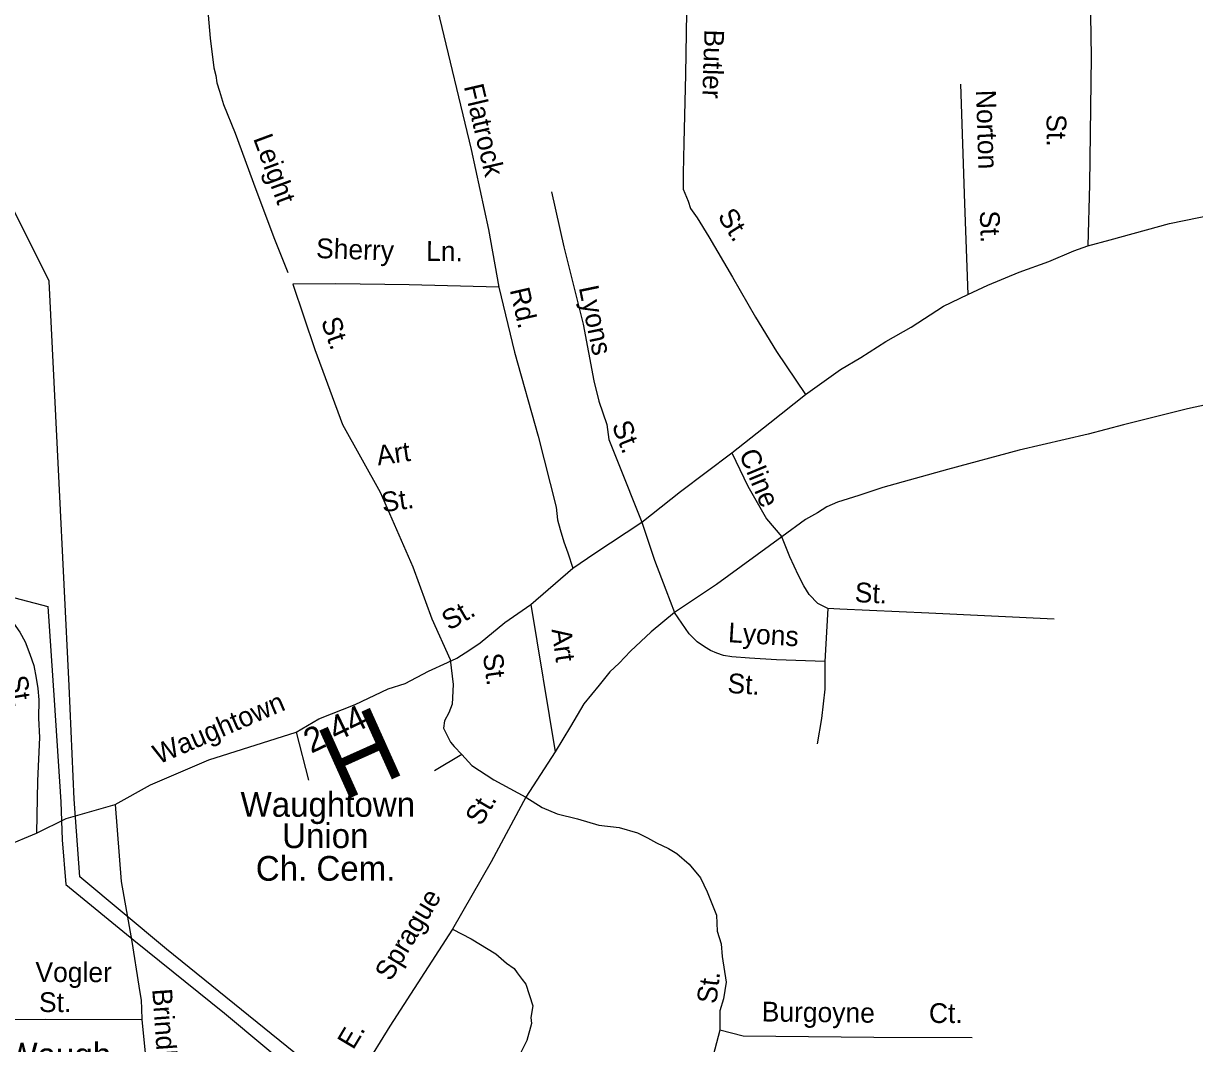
# Model space of a CAD drawing. Extents: x 1551653 to 1702041, y 811336 to 920032.
# Drawn here: x 1644240 to 1648127, y 845509 to 848895 of the extents above; entities that cross this region are included whole.
import ezdxf

# ---------------------------------------------------------------- set-up
doc = ezdxf.new("R2010")
doc.units = 0
for name, color, linetype in [('Old_Level_10', 7, 'Continuous'), ('Old_Level_11', 7, 'Continuous'), ('Old_Level_17', 7, 'Continuous'), ('Old_Level_22', 7, 'Continuous'), ('Old_Level_32', 7, 'Continuous'), ('Old_Level_35', 7, 'Continuous'), ('Old_Level_56', 7, 'Continuous')]:
    doc.layers.add(name, color=color, linetype=linetype)

msp = doc.modelspace()

# ---------------------------------------------------------------- linework, layer by layer
at = {"layer": 'Old_Level_32'}
msp.add_lwpolyline([(1644182.979, 846165.214), (1644283.49, 846207.596), (1644382.325, 846256.015), (1644544.467, 846303.058), (1644661.934, 846367.399), (1644855.123, 846450.319), (1645145.231, 846542.341), (1645220.837, 846587.335), (1645341.399, 846634.374), (1645450.377, 846685.879), (1645506.916, 846703.909), (1645584.565, 846744.812), (1645647.912, 846773.445), (1645678.563, 846787.761), (1645721.191, 846815.859), (1645755.486, 846839.376), (1645837.949, 846906.38), (1645924.451, 846966.724), (1646063.402, 847087.389), (1646136.966, 847136.472), (1646292.336, 847239.062), (1646420.612, 847340.86), (1646590.908, 847469.214), (1646717.07, 847568.884), (1646835.587, 847662.962), (1646951.89, 847746.239), (1647018.931, 847785.901), (1647101.915, 847839.225), (1647186.321, 847886.538), (1647293.898, 847957.003), (1647374.619, 847995.191), (1647440.892, 848026.661), (1647545.222, 848069.764), (1647643.388, 848104.791), (1647726.738, 848139.89), (1647772.85, 848156.833), (1647847.082, 848176.134), (1648043.706, 848230.589), (1648243.96, 848271.493)], dxfattribs=at)
at = {"layer": 'Old_Level_35'}
for p, q in [((1645924.451, 846966.724), (1646004.822, 846477.794)), ((1646910.224, 846953.461), (1646899.446, 846777.585)), ((1645145.231, 846542.341), (1645186.1, 846382.819)), ((1645694.941, 846468.878), (1645604.186, 846414.292)), ((1646004.822, 846477.794), (1645906.965, 846326.799)), ((1645663.847, 845889.167), (1645456.059, 845567.253))]:
    msp.add_line(p, q, dxfattribs=at)
for points in [[(1646440.821, 849622.974), (1646442.1, 849544.518), (1646440.872, 849469.748), (1646442.41, 849426.646), (1646442.41, 849361.991), (1646443.948, 849312.731), (1646442.071, 849236.58), (1646442.927, 849160.524), (1646442.398, 849048.721), (1646440.86, 848931.728), (1646437.785, 848725.45), (1646431.658, 848498.757), (1646430.121, 848397.158), (1646430.121, 848344.819), (1646446.02, 848305.108), (1646453.734, 848280.941), (1646476.498, 848249.094), (1646515.448, 848186.469), (1646593.149, 848052.337), (1646669.93, 847919.542), (1646739.14, 847805.628), (1646835.587, 847662.962)], [(1647704.199, 849356.615), (1647768.394, 849203.969), (1647778.012, 849130.172), (1647784.425, 848783.65), (1647778.012, 848360.121), (1647772.85, 848156.833)], [(1645323.982, 849200.695), (1645397.806, 849205.312), (1645474.707, 849222.246), (1645494.701, 849231.482), (1645513.156, 849236.101), (1645541.147, 849233.973), (1645552.863, 849219.728), (1645563.911, 849165.289), (1645614.665, 848940.539), (1645725.701, 848476.16), (1645783.352, 848211.249), (1645818.17, 848019.527)], [(1644828.094, 849207.181), (1644841.048, 849063.69), (1644859.972, 848846.308), (1644872.383, 848748.001), (1644878.056, 848721.873), (1644881.573, 848697.988), (1644891.205, 848669.776), (1644904.513, 848625.485), (1644942.81, 848530.856), (1645011.848, 848343.753), (1645073.131, 848178.819), (1645117.307, 848068.065)], [(1647350.781, 848693.247), (1647363.349, 848297.382), (1647374.619, 847995.191)], [(1645993.233, 848336.123), (1646033.222, 848152.936), (1646097.792, 847896.451), (1646132.704, 847709.133), (1646149.725, 847640.75), (1646176.23, 847563.944), (1646183.413, 847514.456), (1646212.156, 847442.035), (1646292.336, 847239.062)], [(1645818.17, 848019.527), (1645520.461, 848027.216), (1645276.532, 848031.061), (1645134.401, 848029.139)], [(1645134.401, 848029.139), (1645207.169, 847812.701), (1645298.954, 847563.305), (1645424.41, 847339.321), (1645532.628, 847091.859), (1645595.948, 846918.88), (1645656.814, 846783.742)], [(1645818.17, 848019.527), (1645870.028, 847804.215), (1645948.972, 847525.053), (1646008.23, 847289.859), (1646012.209, 847247.501), (1646021.759, 847215.29), (1646033.276, 847174.071), (1646046.747, 847137.778), (1646063.402, 847087.389)], [(1648451.123, 847691.397), (1648103.894, 847616.155), (1647891.576, 847563.044), (1647774.359, 847532.062), (1647545.455, 847478.065), (1647306.597, 847413.889), (1647092.067, 847354.138), (1647012.447, 847327.582), (1646941.675, 847305.452), (1646906.288, 847289.961), (1646875.326, 847270.045), (1646835.516, 847247.915), (1646756.782, 847190.377)], [(1646590.908, 847469.214), (1646643.988, 847358.564), (1646705.914, 847250.128), (1646756.782, 847190.377)], [(1646292.336, 847239.062), (1646334.357, 847112.922), (1646371.955, 847015.551), (1646400.707, 846940.309)], [(1646756.782, 847190.377), (1646540.041, 847033.255), (1646400.707, 846940.309)], [(1646910.224, 846953.461), (1646876.539, 846969.954), (1646847.46, 847000.06), (1646829.766, 847028.829), (1646812.074, 847062.024), (1646783.322, 847123.987), (1646756.782, 847190.377)], [(1643764.724, 847169.48), (1643906.161, 847097.535), (1643983.566, 847056.341), (1644048.927, 847023.198), (1644108.294, 846990.373), (1644132.319, 846976.047), (1644171.528, 846941.263), (1644207.004, 846904.724), (1644228.402, 846874.475), (1644245.954, 846842.099), (1644261.144, 846801.768), (1644274.576, 846763.678), (1644281.925, 846721.506), (1644287.434, 846687.375), (1644290.669, 846649.488), (1644289.848, 846589.472), (1644292.749, 846525.381), (1644286.423, 846381.431), (1644283.49, 846207.596)], [(1646400.707, 846940.309), (1646323.299, 846876.132), (1646254.738, 846811.956), (1646217.14, 846772.122), (1646186.177, 846743.353), (1646150.79, 846699.093), (1646099.923, 846637.129), (1646055.69, 846561.888), (1646004.822, 846477.794)], [(1646899.446, 846777.585), (1646739.456, 846782.237), (1646649.719, 846787.661), (1646591.786, 846792.441), (1646563.863, 846797.011), (1646542.019, 846805.259), (1646520.179, 846813.707), (1646500.418, 846825.915), (1646476.74, 846842.405), (1646449.363, 846869.494), (1646400.707, 846940.309)], [(1647661.289, 846917.391), (1647245.686, 846938.041), (1646950.191, 846950.849), (1646910.224, 846953.461)], [(1645656.814, 846783.742), (1645666.418, 846701.079), (1645662.577, 846635.716), (1645651.668, 846606.559), (1645637.607, 846579.967), (1645634.549, 846555.99), (1645647.953, 846529.666), (1645657.746, 846509.456), (1645669.462, 846495.21), (1645694.941, 846468.878)], [(1646899.446, 846777.585), (1646899.778, 846685.528), (1646888.387, 846587.707), (1646874.876, 846503.937)], [(1645694.941, 846468.878), (1645728.26, 846431.679), (1645800.817, 846384.618), (1645906.965, 846326.799)], [(1644544.467, 846303.058), (1644564.779, 846046.999), (1644599.566, 845848.388), (1644623.165, 845700.028), (1644630.396, 845652.056), (1644631.865, 845626.013), (1644633.296, 845587.962)], [(1645906.965, 846326.799), (1645792.774, 846111.975), (1645663.847, 845889.167)], [(1645906.965, 846326.799), (1645961.413, 846292.498), (1646011.016, 846271.681), (1646078.697, 846254.682), (1646150.301, 846233.415), (1646216.801, 846225.839), (1646278.487, 846208.779), (1646311.725, 846191.662), (1646341.407, 846175.248), (1646381.271, 846156.032), (1646409.231, 846139.397), (1646449.797, 846104.937), (1646487.751, 846058.87), (1646509.017, 846012.414), (1646539.82, 845935.515), (1646542.875, 845882.013), (1646555.528, 845839.915), (1646559.347, 845797.872), (1646572.394, 845713.169), (1646563.454, 845657.322), (1646551.708, 845618.233), (1646551.708, 845553.258)], [(1645663.847, 845889.167), (1645726.553, 845856.23), (1645807.796, 845806.955), (1645843.311, 845776.071), (1645868.361, 845758.151), (1645878.259, 845743.344), (1645895.624, 845721.583), (1645907.046, 845706.3), (1645930.675, 845633.87), (1645924.104, 845595.983), (1645925.981, 845576.233), (1645910.704, 845518.901), (1645877.175, 845452.891)], [(1644633.296, 845587.962), (1644311.548, 845589.097), (1644091.581, 845586.561)], [(1644633.296, 845587.962), (1644645.458, 845467.65), (1644658.368, 845285.492), (1644665.966, 845137.457), (1644672.128, 845017.267)], [(1645456.059, 845567.253), (1645368.723, 845424.724), (1645317.665, 845352.115), (1645281.386, 845317.154), (1645261.927, 845303.063), (1645217.835, 845264.521), (1645181.257, 845227.04), (1645132.76, 845194.009), (1645086.261, 845160.735), (1645031.599, 845129.629), (1644969.135, 845098.481), (1644910.795, 845073.451), (1644872.662, 845058.018), (1644806.284, 845041.155), (1644744.188, 845028.209), (1644672.128, 845017.267)], [(1646551.708, 845553.258), (1646528.792, 845469.172), (1646514.157, 845388.949), (1646491.47, 845227.079), (1646470.531, 845053.411), (1646472.145, 844907.365)], [(1647388.73, 845527.781), (1647062.983, 845528.995), (1646629.253, 845534.005), (1646551.708, 845553.258)]]:
    msp.add_lwpolyline(points, dxfattribs=at)
at = {"layer": 'Old_Level_56'}
for points in [[(1645288.19, 845358.94), (1644714.3, 845822.443), (1644427.614, 846062.193), (1644408.848, 846320.312), (1644391.679, 846696.663), (1644358.313, 847369.1), (1644324.914, 848039.738), (1644159.33, 848369.879)], [(1644121.342, 847012.122), (1644320.577, 846959.448), (1644342.489, 846649.236), (1644364.235, 846311.011), (1644368.674, 846184.857), (1644380.675, 846036.734), (1644606.239, 845851.852), (1644906.888, 845610.019), (1645168.009, 845392.601), (1645413.294, 845193.313), (1645690.22, 844965.768), (1646123.185, 844598.18), (1646287.269, 844460.172), (1646443.43, 844326.13)]]:
    msp.add_lwpolyline(points, dxfattribs=at)

# ---------------------------------------------------------------- texts
at = {"layer": 'Old_Level_10'}
for s, rotation, p in [('Butler', 268.200169, (1646500.501, 848875.462)), ('Flatrock', 283.172003, (1645701.408, 848686.126)), ('Norton', 271.818553, (1647401.665, 848673.321)), ('St.', 270.498894, (1647635.751, 848593.074)), ('Leight', 290.253442, (1645001.736, 848513.312)), ('St.', 302.183283, (1646542.139, 848255.464)), ('St.', 272.135753, (1647414.034, 848272.506)), ('Sherry', 358.07485, (1645210.463, 848116.402)), ('Ln.', 359.427033, (1645576.269, 848106.729)), ('Rd.', 282.830836, (1645853.83, 848010.72)), ('Lyons', 281.770681, (1646082.939, 848018.253)), ('St.', 289.386881, (1645226.64, 847907.408)), ('St.', 291.647744, (1646191.774, 847561.532)), ('Art', 8.13615, (1645416.739, 847427.567)), ('Cline', 292.645258, (1646614.041, 847466.711)), ('St.', 8.13615, (1645432.781, 847272.11)), ('St.', 357.155553, (1646998.097, 846974.611)), ('Art', 277.924733, (1645992.734, 846883.597)), ('Lyons', 356.541575, (1646577.489, 846841.381)), ('St.', 277.924733, (1645764.656, 846800.4)), ('St.', 279.803967, (1644186.961, 846725.316)), ('St.', 356.541575, (1646575.44, 846672.945)), ('St.', 59.323278, (1645758.714, 846228.188)), ('Sprague', 58.933606, (1645458.381, 845712.693)), ('Vogler', 359.797853, (1644279.786, 845713.73)), ('St.', 83.125303, (1646539.89, 845639.125)), ('St.', 359.797853, (1644291.418, 845613.844)), ('Brindle', 274.053933, (1644667.379, 845689.509)), ('Burgoyne', 359.338231, (1646690.193, 845582.532)), ('Ct.', 359.786486, (1647245.332, 845577.53)), ('E.', 59.183972, (1645334.502, 845485.88))]:
    msp.add_text(s, height=65.6167, rotation=rotation, dxfattribs=at).set_placement(p)
at = {"layer": 'Old_Level_11'}
msp.add_text('St.', height=65.6167, rotation=30.246028, dxfattribs=at).set_placement((1645652.738, 846878.33))
at = {"layer": 'Old_Level_17'}
msp.add_text('2.44', height=82.0208, rotation=25.593056, dxfattribs=at).set_placement((1645195.026, 846470.572))
at = {"layer": 'Old_Level_22'}
msp.add_text('H', height=246.062, rotation=204.182742, dxfattribs=at).set_placement((1645414.57, 846634.208))
for s, p in [('Waughtown', (1644960.666, 846261.823)), ('Union', (1645098.633, 846157.83)), ('Ch. Cem.', (1645011.275, 846049.561)), ('Waugh-', (1644183.469, 845429.629))]:
    msp.add_text(s, height=82.0208, dxfattribs=at).set_placement(p)
at = {"layer": 'Old_Level_32'}
msp.add_text('Waughtown', height=65.6167, rotation=23.275711, dxfattribs=at).set_placement((1644688.134, 846435.031))

doc.saveas('drawing.dxf')
